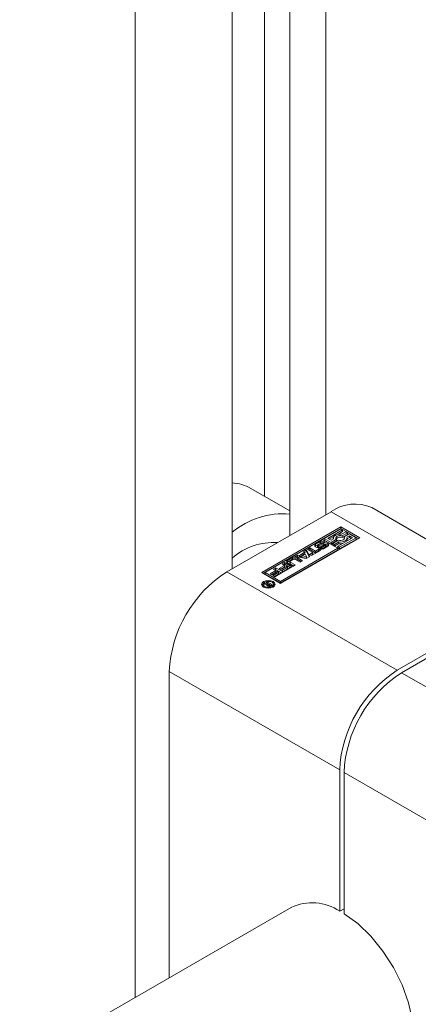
# Model space of a CAD drawing. Header units: millimetres. Extents: x 450 to 25135, y 150 to 17673.
# Tile 416 of 463: x 21972 to 22011, y 12560 to 12657. Entities that reach past the tile are written whole.
import ezdxf

# ---------------------------------------------------------------- set-up
doc = ezdxf.new("R2010")
doc.units = ezdxf.units.MM
doc.linetypes.add('SLD-Centrada-doble', pattern=[12.7, 6.35, -1.27, 1.27, -1.27, 1.27, -1.27])
doc.linetypes.add('SLD-Continua', pattern=[0])
doc.layers.add('COTAS', color=1, linetype='SLD-Continua')

msp = doc.modelspace()

# ---------------------------------------------------------------- linework, layer by layer
at = {"color": 7, "linetype": 'SLD-Continua', "lineweight": 18, "ltscale": 30}
msp.add_line((21998.451, 12569.905), (21556.686, 12314.942), dxfattribs=at)
at = {"layer": 'COTAS', "linetype": 'SLD-Continua', "lineweight": 18, "ltscale": 30}
for p, q in [((21995.848, 12727.925), (21995.848, 12610.308)), ((21998.323, 12719.559), (21998.323, 12606.457)), ((22001.859, 12717.519), (22001.859, 12608.497)), ((21992.666, 12712.213), (21992.666, 12603.192)), ((21983.12, 12706.704), (21983.12, 12561.057)), ((21998.323, 12608.879), (21994.493, 12611.09)), ((22002.389, 12608.803), (21992.136, 12602.886)), ((22023.146, 12599.527), (22006.388, 12609.199)), ((21995.566, 12602.824), (22003.344, 12607.314)), ((22003.344, 12607.15), (21995.707, 12602.743)), ((22003.344, 12607.111), (22001.717, 12606.172)), ((22002.067, 12606.172), (22003.519, 12607.01)), ((22003.04, 12606.571), (22003.519, 12606.847)), ((22003.344, 12607.314), (22005.2, 12606.242)), ((22003.344, 12607.314), (22003.344, 12607.15)), ((22003.344, 12607.15), (22005.059, 12606.16)), ((22003.519, 12607.01), (22003.344, 12607.111)), ((22003.834, 12606.828), (22003.419, 12606.589)), ((22003.519, 12606.847), (22003.519, 12607.01)), ((22004.009, 12606.727), (22003.834, 12606.828)), ((22001.542, 12606.071), (21995.916, 12602.824)), ((22005.2, 12606.242), (21997.422, 12601.753)), ((22000.87, 12605.598), (22001.307, 12605.85)), ((22003.048, 12605.202), (22001.542, 12606.071)), ((22001.777, 12605.844), (22001.597, 12605.74)), ((22001.717, 12606.172), (22002.382, 12605.788)), ((22001.717, 12606.009), (22001.717, 12606.172)), ((22001.717, 12606.009), (22002.382, 12605.625)), ((22002.382, 12605.99), (22002.067, 12606.172)), ((22002.209, 12606.091), (22002.654, 12606.347)), ((22002.622, 12606.129), (22002.382, 12605.99)), ((22002.382, 12605.788), (22002.908, 12606.092)), ((22002.382, 12605.625), (22002.908, 12605.929)), ((22003.083, 12605.991), (22002.557, 12605.687)), ((22002.608, 12606.207), (22002.608, 12606.121)), ((22002.733, 12605.586), (22003.148, 12605.826)), ((22002.908, 12605.929), (22002.908, 12606.092)), ((22004.5, 12606.242), (22003.048, 12605.404)), ((22003.148, 12605.662), (22003.148, 12605.826)), ((22003.223, 12605.303), (22004.85, 12606.242)), ((22003.223, 12605.14), (22004.85, 12606.079)), ((22003.483, 12606.424), (22004.009, 12606.727)), ((22003.483, 12606.26), (22004.009, 12606.564)), ((22003.483, 12606.26), (22003.483, 12606.424)), ((22004.184, 12606.626), (22003.658, 12606.323)), ((22003.658, 12606.159), (22003.658, 12606.323)), ((22003.658, 12606.159), (22003.684, 12606.126)), ((22003.945, 12606.285), (22004.184, 12606.424)), ((22003.958, 12606.13), (22004.184, 12606.261)), ((22003.958, 12606.044), (22003.958, 12606.207)), ((22004.009, 12606.564), (22004.009, 12606.727)), ((22004.85, 12606.242), (22004.184, 12606.626)), ((22004.184, 12606.424), (22004.5, 12606.242)), ((22004.184, 12606.261), (22004.184, 12606.424)), ((22004.184, 12606.261), (22004.358, 12606.16)), ((22004.85, 12606.079), (22004.85, 12606.242)), ((21997.422, 12601.955), (22003.048, 12605.202)), ((21997.422, 12601.792), (22003.048, 12605.039)), ((21999.7, 12604.895), (21999.955, 12605.042)), ((21999.757, 12604.786), (21999.7, 12604.895)), ((21999.757, 12604.764), (21999.955, 12604.879)), ((21999.955, 12605.042), (22000.298, 12604.395)), ((21999.955, 12604.879), (21999.955, 12605.042)), ((21999.955, 12604.879), (22000.231, 12604.357)), ((22000.053, 12605.098), (22000.292, 12605.236)), ((22000.606, 12604.779), (22000.053, 12605.098)), ((22000.194, 12605.017), (22000.292, 12605.073)), ((22000.292, 12605.236), (22000.845, 12604.917)), ((22000.292, 12605.073), (22000.292, 12605.236)), ((22000.292, 12605.073), (22000.845, 12604.754)), ((22001.348, 12605.001), (22000.46, 12604.489)), ((22000.845, 12604.917), (22001.169, 12605.104)), ((22000.845, 12604.754), (22001.169, 12604.941)), ((22000.845, 12604.754), (22000.845, 12604.917)), ((22000.87, 12605.435), (22001.307, 12605.687)), ((22001.047, 12605.453), (22001.047, 12605.29)), ((22001.047, 12605.284), (22001.047, 12605.448)), ((22001.466, 12605.722), (22001.092, 12605.506)), ((22001.094, 12605.278), (22001.094, 12605.425)), ((22001.158, 12605.169), (22001.34, 12605.274)), ((22001.169, 12605.104), (22001.348, 12605.001)), ((22001.169, 12604.941), (22001.169, 12605.104)), ((22001.169, 12604.941), (22001.206, 12604.92)), ((22001.183, 12605.284), (22001.186, 12605.285)), ((22001.186, 12605.448), (22001.606, 12605.679)), ((22001.186, 12605.285), (22001.606, 12605.516)), ((22001.186, 12605.285), (22001.186, 12605.448)), ((22001.747, 12605.562), (22001.325, 12605.329)), ((22001.34, 12605.11), (22001.34, 12605.274)), ((22001.34, 12605.11), (22001.34, 12605.11)), ((22001.34, 12605.11), (22001.341, 12605.11)), ((22001.403, 12605.107), (22001.403, 12605.268)), ((22001.439, 12605.115), (22001.439, 12605.278)), ((22001.47, 12605.293), (22001.844, 12605.509)), ((22001.47, 12605.129), (22001.844, 12605.345)), ((22001.597, 12605.74), (22001.593, 12605.742)), ((22001.606, 12605.516), (22001.606, 12605.679)), ((22002.066, 12605.414), (22001.629, 12605.162)), ((22001.873, 12605.368), (22001.873, 12605.531)), ((22001.889, 12605.398), (22001.889, 12605.561)), ((22001.889, 12605.394), (22001.889, 12605.557)), ((22002.382, 12605.625), (22002.382, 12605.788)), ((22002.557, 12605.687), (22002.733, 12605.586)), ((22002.557, 12605.524), (22002.557, 12605.687)), ((22002.557, 12605.524), (22002.733, 12605.423)), ((22002.733, 12605.423), (22003.148, 12605.662)), ((22002.733, 12605.423), (22002.733, 12605.586)), ((22003.048, 12605.404), (22003.223, 12605.303)), ((22003.048, 12605.241), (22003.048, 12605.404)), ((22003.048, 12605.241), (22003.223, 12605.14)), ((22003.048, 12605.039), (22003.048, 12605.202)), ((22003.223, 12605.14), (22003.223, 12605.303)), ((21998.088, 12603.99), (21998.594, 12604.283)), ((21998.088, 12603.827), (21998.594, 12604.119)), ((21998.322, 12603.894), (21998.322, 12603.73)), ((21998.689, 12604.13), (21998.352, 12603.936)), ((21998.832, 12604.393), (21999.087, 12604.541)), ((21999.952, 12604.196), (21998.832, 12604.393)), ((21999.336, 12603.84), (21998.834, 12604.13)), ((21999.047, 12604.283), (21999.575, 12603.978)), ((21999.047, 12604.119), (21999.433, 12603.896)), ((21999.048, 12604.355), (21999.087, 12604.377)), ((21999.087, 12604.541), (21999.275, 12604.508)), ((21999.087, 12604.377), (21999.087, 12604.541)), ((21999.087, 12604.377), (21999.275, 12604.345)), ((21999.275, 12604.508), (21999.757, 12604.786)), ((21999.275, 12604.345), (21999.757, 12604.623)), ((21999.275, 12604.345), (21999.275, 12604.508)), ((21999.575, 12603.978), (21999.336, 12603.84)), ((21999.833, 12604.646), (21999.518, 12604.464)), ((21999.518, 12604.301), (21999.518, 12604.464)), ((21999.518, 12604.464), (21999.965, 12604.388)), ((21999.518, 12604.301), (21999.965, 12604.224)), ((21999.757, 12604.623), (21999.757, 12604.786)), ((21999.965, 12604.388), (21999.833, 12604.646)), ((22000.298, 12604.395), (21999.952, 12604.196)), ((21999.965, 12604.224), (21999.965, 12604.388)), ((22000.281, 12604.592), (22000.606, 12604.779)), ((22000.46, 12604.489), (22000.281, 12604.592)), ((22000.423, 12604.51), (22000.606, 12604.616)), ((22000.606, 12604.616), (22000.606, 12604.779)), ((21996.407, 12602.706), (21996.943, 12603.016)), ((21997.122, 12602.913), (21996.586, 12602.603)), ((21996.694, 12603.16), (21996.931, 12603.296)), ((21996.943, 12603.016), (21996.694, 12603.16)), ((21996.835, 12603.078), (21996.931, 12603.133)), ((21996.931, 12603.296), (21997.662, 12602.874)), ((21996.931, 12603.133), (21996.931, 12603.296)), ((21996.931, 12603.133), (21997.52, 12602.792)), ((21996.943, 12602.852), (21996.943, 12603.016)), ((21997.246, 12602.841), (21997.122, 12602.913)), ((21997.277, 12603.208), (21997.813, 12603.518)), ((21997.456, 12603.105), (21997.277, 12603.208)), ((21997.418, 12603.127), (21997.813, 12603.354)), ((21997.992, 12603.415), (21997.456, 12603.105)), ((21997.553, 12603.018), (21998.116, 12603.343)), ((21997.732, 12602.914), (21997.553, 12603.018)), ((21997.564, 12603.662), (21997.801, 12603.798)), ((21997.813, 12603.518), (21997.564, 12603.662)), ((21997.695, 12602.936), (21998.116, 12603.179)), ((21997.705, 12603.58), (21997.801, 12603.635)), ((21998.532, 12603.376), (21997.732, 12602.914)), ((21997.801, 12603.798), (21998.532, 12603.376)), ((21997.801, 12603.635), (21997.801, 12603.798)), ((21997.801, 12603.635), (21998.39, 12603.295)), ((21997.813, 12603.354), (21997.813, 12603.518)), ((21998.116, 12603.343), (21997.992, 12603.415)), ((21998.615, 12603.424), (21998.088, 12603.729)), ((21998.116, 12603.179), (21998.116, 12603.343)), ((21998.352, 12603.852), (21998.854, 12603.562)), ((21998.352, 12603.689), (21998.713, 12603.481)), ((21998.854, 12603.562), (21998.615, 12603.424)), ((21997.422, 12601.753), (21995.566, 12602.824)), ((21995.916, 12602.824), (21997.422, 12601.955)), ((21995.916, 12602.661), (21995.916, 12602.824)), ((21995.916, 12602.661), (21997.422, 12601.792)), ((21996.586, 12602.603), (21996.407, 12602.706)), ((21996.549, 12602.625), (21996.943, 12602.852)), ((21996.683, 12602.515), (21997.246, 12602.841)), ((21996.862, 12602.412), (21996.683, 12602.515)), ((21996.825, 12602.434), (21997.246, 12602.677)), ((21997.662, 12602.874), (21996.862, 12602.412)), ((21997.246, 12602.677), (21997.246, 12602.841)), ((21997.422, 12601.955), (21997.422, 12601.792)), ((21995.712, 12601.657), (21995.712, 12601.494)), ((21995.712, 12601.494), (21995.741, 12601.396)), ((21995.767, 12601.693), (21995.882, 12601.76)), ((21996.088, 12601.653), (21995.767, 12601.693)), ((21995.882, 12601.76), (21996.25, 12601.701)), ((21995.882, 12601.679), (21995.882, 12601.76)), ((21996.015, 12601.837), (21996.114, 12601.894)), ((21996.25, 12601.701), (21996.015, 12601.837)), ((21996.088, 12601.519), (21996.088, 12601.653)), ((21996.088, 12601.564), (21996.182, 12601.548)), ((21996.114, 12601.894), (21996.621, 12601.602)), ((21996.114, 12601.779), (21996.114, 12601.894)), ((21996.182, 12601.601), (21996.182, 12601.469)), ((21996.21, 12601.463), (21996.21, 12601.56)), ((21996.25, 12601.674), (21996.25, 12601.701)), ((21996.273, 12601.688), (21996.25, 12601.674)), ((21996.439, 12601.592), (21996.273, 12601.688)), ((21996.317, 12601.46), (21996.317, 12601.537)), ((21996.375, 12601.557), (21996.389, 12601.563)), ((21996.389, 12601.563), (21996.402, 12601.571)), ((21996.389, 12601.476), (21996.389, 12601.563)), ((21996.402, 12601.571), (21996.439, 12601.592)), ((21996.402, 12601.481), (21996.402, 12601.571)), ((21996.439, 12601.497), (21996.439, 12601.592)), ((21996.439, 12601.543), (21996.479, 12601.52)), ((21996.621, 12601.602), (21996.454, 12601.505)), ((21996.707, 12601.396), (21996.736, 12601.494)), ((21996.736, 12601.494), (21996.736, 12601.657)), ((22008.894, 12593.214), (22019.148, 12599.131)), ((22019.572, 12598.886), (22009.319, 12592.969)), ((21986.479, 12562.995), (21986.479, 12593.088)), ((22003.238, 12569.529), (22003.238, 12583.416)), ((22003.662, 12583.171), (22003.662, 12569.284)), ((22003.238, 12569.529), (22003.662, 12569.774))]:
    msp.add_line(p, q, dxfattribs=at)
at = {"layer": 'COTAS', "linetype": 'SLD-Centrada-doble', "lineweight": 18, "ltscale": 30}
for p, q in [((22002.389, 12608.803), (22019.148, 12599.131)), ((22001.307, 12605.687), (22001.307, 12605.85)), ((22001.767, 12605.838), (22001.767, 12605.85)), ((22000.87, 12605.435), (22000.87, 12605.598)), ((22001.06, 12605.433), (22001.06, 12605.279)), ((22001.135, 12605.279), (22001.135, 12605.43)), ((22001.363, 12605.108), (22001.363, 12605.267)), ((22001.47, 12605.129), (22001.47, 12605.293)), ((22001.844, 12605.345), (22001.844, 12605.509)), ((22002.066, 12605.516), (22002.066, 12605.68)), ((21998.088, 12603.827), (21998.088, 12603.99)), ((21998.594, 12604.119), (21998.594, 12604.283)), ((21999.047, 12604.119), (21999.047, 12604.283)), ((21998.352, 12603.689), (21998.352, 12603.852)), ((21992.136, 12602.886), (22008.894, 12593.214)), ((21996.692, 12601.777), (21996.692, 12601.928)), ((21995.862, 12601.337), (21995.862, 12601.448)), ((21996.218, 12601.462), (21996.218, 12601.555)), ((21996.247, 12601.458), (21996.247, 12601.542)), ((21996.375, 12601.472), (21996.375, 12601.557)), ((21986.479, 12593.088), (22003.238, 12583.416)), ((22026.077, 12583.297), (22009.319, 12592.969)), ((22020.42, 12573.499), (22003.662, 12583.171))]:
    msp.add_line(p, q, dxfattribs=at)
at = {"layer": 'COTAS', "linetype": 'SLD-Continua', "lineweight": 18, "ltscale": 30, "flags": 128}
for points in [[(22003.419, 12606.589), (22003.253, 12606.596), (22003.089, 12606.58), (22002.937, 12606.542), (22002.806, 12606.483), (22002.704, 12606.407), (22002.637, 12606.319), (22002.609, 12606.225), (22002.622, 12606.129)], [(22002.908, 12606.092), (22002.865, 12606.165), (22002.863, 12606.243), (22002.904, 12606.318), (22002.983, 12606.381), (22003.092, 12606.426), (22003.221, 12606.45), (22003.356, 12606.449), (22003.483, 12606.424)], [(22003.658, 12606.323), (22003.702, 12606.249), (22003.704, 12606.171), (22003.663, 12606.097), (22003.584, 12606.034), (22003.475, 12605.988), (22003.346, 12605.965), (22003.211, 12605.965), (22003.083, 12605.991)], [(22003.148, 12605.826), (22003.313, 12605.818), (22003.477, 12605.834), (22003.63, 12605.873), (22003.761, 12605.932), (22003.863, 12606.007), (22003.93, 12606.095), (22003.958, 12606.19), (22003.945, 12606.285)], [(22000.87, 12605.435), (22000.83, 12605.406), (22000.808, 12605.384)], [(22001.047, 12605.29), (22001.047, 12605.288), (22001.047, 12605.284)], [(22001.889, 12605.394), (22001.889, 12605.397), (22001.889, 12605.398)], [(22002.129, 12605.465), (22002.107, 12605.488), (22002.066, 12605.516)], [(21998.088, 12603.827), (21998.048, 12603.799), (21998.027, 12603.778)], [(21995.756, 12601.387), (21995.612, 12601.511), (21995.562, 12601.657), (21995.612, 12601.804), (21995.756, 12601.928), (21995.97, 12602.01), (21996.224, 12602.04), (21996.477, 12602.01), (21996.692, 12601.928)], [(21996.586, 12601.866), (21996.42, 12601.93), (21996.224, 12601.953), (21996.028, 12601.93), (21995.862, 12601.866), (21995.751, 12601.77), (21995.712, 12601.657), (21995.751, 12601.544), (21995.862, 12601.448)], [(21996.692, 12601.928), (21996.836, 12601.804), (21996.886, 12601.657), (21996.836, 12601.511), (21996.692, 12601.387), (21996.477, 12601.304), (21996.224, 12601.275), (21995.97, 12601.304), (21995.756, 12601.387)], [(21995.577, 12601.576), (21995.612, 12601.64), (21995.741, 12601.755)], [(21995.862, 12601.448), (21996.028, 12601.384), (21996.224, 12601.362), (21996.42, 12601.384), (21996.586, 12601.448), (21996.697, 12601.544), (21996.736, 12601.657), (21996.697, 12601.77), (21996.586, 12601.866)], [(21996.707, 12601.755), (21996.836, 12601.64), (21996.871, 12601.576)], [(22003.662, 12569.284), (22005.011, 12568.308), (22006.302, 12567.07), (22007.488, 12565.617), (22008.524, 12564.002), (22009.373, 12562.286), (22010.003, 12560.53), (22010.39, 12558.801), (22010.521, 12557.163), (22010.39, 12555.675), (22010.003, 12554.393), (22009.373, 12553.365), (22008.524, 12552.628), (22008.448, 12552.583)]]:
    msp.add_lwpolyline(points, dxfattribs=at)
at = {"layer": 'COTAS', "linetype": 'SLD-Continua', "lineweight": 18, "ltscale": 900}
for centre, radius, start, end in [((21992.37, 12607.334), 4.314, 60.5317, 86.06659), ((22004.732, 12605.532), 4.024, 65.6927, 125.6091), ((21997.673, 12600.753), 7.841, 85.2427, 129.68269), ((22001.537, 12605.406), 0.5, 62.61604, 117.38396), ((22001.619, 12605.593), 0.296, 57.75634, 60.02159), ((22003.28, 12605.762), 0.539, 67.80563, 137.49353), ((22003.707, 12606.048), 0.251, 325.04668, 359.15884), ((21996.699, 12599.731), 6.041, 86.07428, 131.87818), ((22000.921, 12605.465), 0.142, 110.77139, 249.22861), ((22001.101, 12605.778), 0.502, 242.67956, 296.52458), ((22001.082, 12605.453), 0.0347, 138.083, 188.36126), ((22001.071, 12605.455), 0.0245, 196.56503, 243.94219), ((22001.064, 12605.288), 0.0172, 192.51959, 208.44229), ((22001.153, 12605.396), 0.125, 118.96792, 140.66446), ((22001.091, 12605.49), 0.0653, 242.11076, 272.75203), ((22001.091, 12605.612), 0.187, 270.70686, 283.30021), ((22001.078, 12605.667), 0.244, 283.32469, 296.09888), ((22001.317, 12605.417), 0.295, 237.4451, 240.02537), ((22001.399, 12605.606), 0.5, 242.61604, 297.38396), ((22001.525, 12605.28), 0.461, 91.8089, 118.14897), ((22001.369, 12605.326), 0.0601, 241.36175, 264.69494), ((22001.378, 12605.391), 0.125, 263.3966, 281.54646), ((22001.371, 12605.452), 0.187, 279.7189, 291.07865), ((22001.373, 12605.283), 0.18, 282.83307, 291.19483), ((22001.366, 12605.475), 0.21, 290.35125, 299.76058), ((22001.366, 12605.312), 0.21, 290.35125, 299.76058), ((22001.572, 12605.536), 0.214, 108.95314, 119.69043), ((22001.567, 12605.551), 0.198, 96.23817, 108.91033), ((22001.558, 12605.631), 0.117, 81.52635, 96.30552), ((22001.566, 12605.69), 0.0582, 62.57115, 80.4503), ((22001.837, 12605.236), 0.5, 62.60419, 117.53452), ((22001.813, 12605.142), 0.428, 97.89577, 118.94305), ((22001.861, 12605.353), 0.238, 112.0813, 118.69882), ((22001.854, 12605.362), 0.227, 101.86224, 111.31617), ((22001.84, 12605.432), 0.156, 87.81854, 101.84492), ((22001.778, 12605.627), 0.135, 299.44167, 314.96787), ((22001.778, 12605.463), 0.135, 299.44167, 314.96787), ((22001.845, 12605.524), 0.0635, 61.8412, 89.79216), ((22001.839, 12605.568), 0.0505, 312.23809, 347.63269), ((22001.839, 12605.405), 0.0505, 312.23809, 347.63269), ((22001.855, 12605.544), 0.041, 58.34399, 60.0158), ((22001.868, 12605.56), 0.0206, 352.39807, 67.23657), ((22001.852, 12605.117), 0.454, 61.73782, 85.54483), ((22002.016, 12605.547), 0.142, 290.77139, 69.22861), ((22003.283, 12606.79), 1.136, 263.14626, 282.35912), ((21998.137, 12603.86), 0.14, 110.77139, 249.22861), ((21998.368, 12603.894), 0.0447, 110.77139, 249.22861), ((21998.82, 12603.846), 0.492, 62.61604, 117.38396), ((21998.82, 12603.682), 0.492, 62.61604, 117.38396), ((21998.761, 12603.99), 0.158, 62.61604, 117.38396), ((21998.374, 12603.736), 0.0515, 185.69899, 245.63456), ((21998.76, 12592.529), 12.293, 122.60229, 177.39771), ((21996.134, 12601.587), 0.0808, 124.81057, 203.52218), ((21996.177, 12601.618), 0.134, 208.34522, 242.27284), ((21996.218, 12601.678), 0.206, 240.00988, 240.65972), ((21996.219, 12601.65), 0.182, 236.14126, 240.04644), ((21996.265, 12601.749), 0.291, 241.84383, 269.82039), ((21996.311, 12601.546), 0.142, 115.52658, 154.45876), ((21996.23, 12601.603), 0.0471, 174.38771, 244.81141), ((21996.29, 12601.681), 0.145, 236.30175, 240.04339), ((21996.307, 12601.711), 0.18, 240.27824, 250.44378), ((21996.291, 12601.668), 0.134, 250.72353, 281.30513), ((21996.276, 12601.805), 0.348, 268.08214, 286.71359), ((21996.264, 12601.789), 0.258, 282.01527, 295.6657), ((21996.256, 12601.862), 0.408, 287.11693, 299.07687), ((22015.518, 12582.857), 12.293, 122.60229, 177.39771), ((22015.942, 12582.613), 12.293, 122.60229, 177.39771), ((22000.51, 12565.463), 4.896, 56.14595, 114.87442)]:
    msp.add_arc(centre, radius, start, end, dxfattribs=at)

doc.saveas('drawing.dxf')
